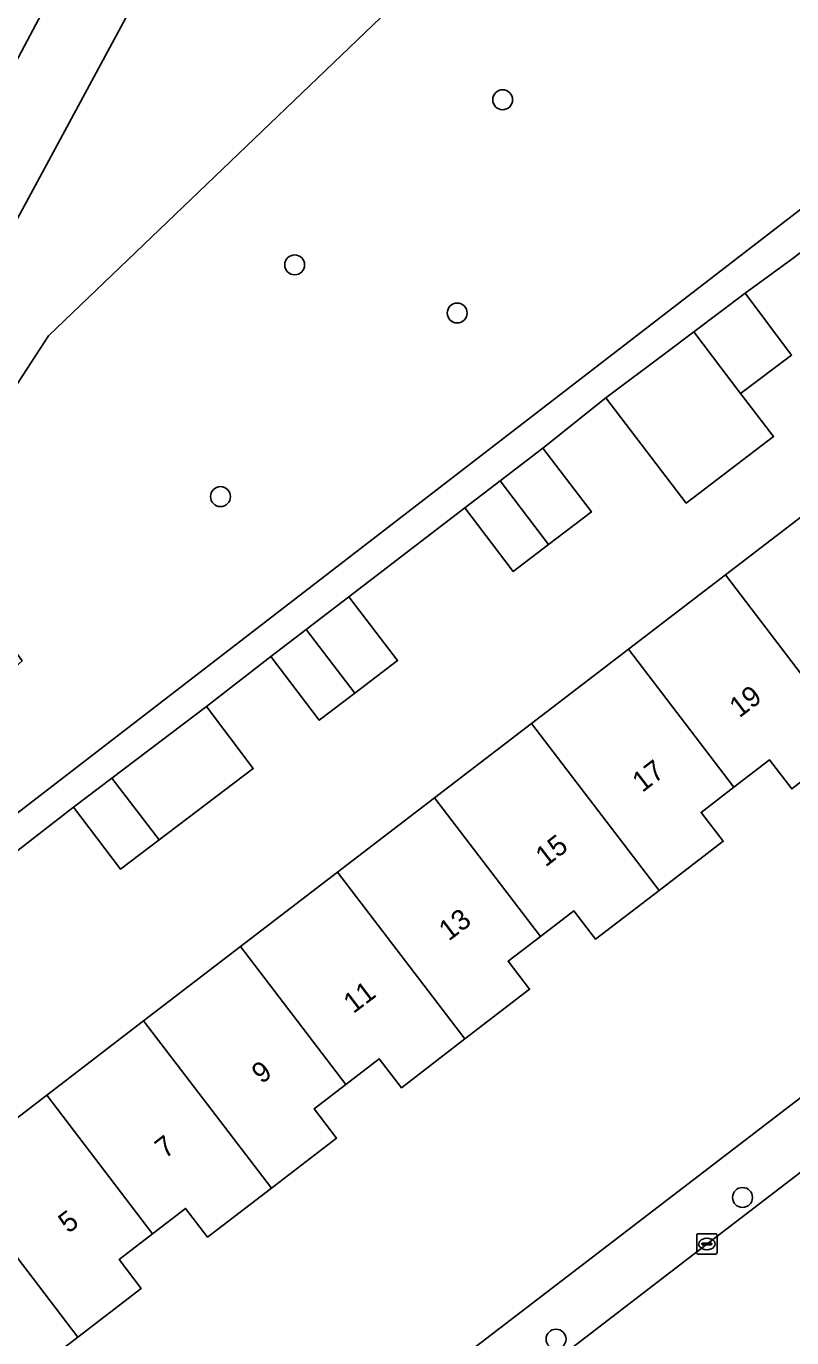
# Model space of a CAD drawing. Extents: x 159352 to 160617, y 385888 to 387323.
# Drawn here: x 159882.4 to 159920, y 387023.5 to 387087.9 of the extents above; entities that cross this region are included whole.
import ezdxf

# ---------------------------------------------------------------- set-up
doc = ezdxf.new("R2010")
doc.units = 0
for name, color, linetype in [('IMGEO_Boom', 7, 'Continuous'), ('IMGEO_Erf', 7, 'Continuous'), ('IMGEO_Groenvoorziening', 7, 'Continuous'), ('IMGEO_Kolk', 7, 'Continuous'), ('IMGEO_Pand', 7, 'Continuous'), ('IMGEO_Pand_nummerreeks', 7, 'Continuous'), ('IMGEO_Rijbaan_lokaal_gesloten', 7, 'Continuous'), ('IMGEO_Voetpad_halfverhard', 7, 'Continuous'), ('IMGEO_Voetpad_open', 7, 'Continuous')]:
    doc.layers.add(name, color=color, linetype=linetype)

msp = doc.modelspace()

# ---------------------------------------------------------------- linework, layer by layer
at = {"layer": 'IMGEO_Boom'}
for centre in [(159905.843, 387084.261), (159895.631, 387076.154), (159903.611, 387073.79), (159891.987, 387064.775), (159917.623, 387030.362), (159908.467, 387023.408)]:
    msp.add_circle(centre, 0.489, dxfattribs=at)
at = {"layer": 'IMGEO_Erf'}
for points in [[(159880.763, 387004.835), (159882.91, 387006.48), (159970.888, 387073.896), (159967.567, 387078.239), (159958.176, 387090.97)], [(159920.049, 387076.436), (159917.76, 387074.757), (159920.036, 387071.723), (159917.529, 387069.843), (159919.146, 387067.726), (159914.862, 387064.455), (159910.916, 387069.622), (159907.821, 387067.15), (159910.206, 387064.023), (159908.101, 387062.418), (159906.363, 387061.093), (159903.979, 387064.22), (159898.297, 387059.85), (159900.682, 387056.723), (159898.577, 387055.118), (159896.839, 387053.793), (159894.455, 387056.92), (159891.296, 387054.463), (159893.596, 387051.421), (159888.971, 387047.925), (159887.07, 387046.489), (159884.771, 387049.531), (159879.249, 387045.25)], [(159878.688, 387031.734), (159883.45, 387035.384), (159888.212, 387039.034), (159892.974, 387042.684), (159897.736, 387046.334), (159902.498, 387049.984), (159907.26, 387053.634), (159912.022, 387057.284), (159916.784, 387060.933), (159921.546, 387064.584)], [(159923.046, 387052.733), (159920.042, 387050.426), (159918.95, 387051.848), (159917.2, 387050.504), (159915.592, 387049.269), (159916.678, 387047.854), (159913.524, 387045.432), (159910.41, 387043.04), (159909.336, 387044.439), (159907.695, 387043.179), (159906.112, 387041.963), (159907.168, 387040.588), (159903.989, 387038.146), (159900.869, 387035.75), (159899.777, 387037.172), (159898.143, 387035.916), (159896.58, 387034.716), (159897.684, 387033.279), (159894.484, 387030.821), (159891.355, 387028.418), (159890.274, 387029.827), (159888.648, 387028.577), (159887.007, 387027.317), (159888.096, 387025.9), (159884.974, 387023.502), (159881.824, 387021.083)]]:
    msp.add_lwpolyline(points, dxfattribs=at)
at = {"layer": 'IMGEO_Groenvoorziening'}
msp.add_lwpolyline([(159928.781, 387155.644), (159928.412, 387155.238), (159913.02, 387138.016), (159907.396, 387131.623), (159905.254, 387128.845), (159898.678, 387117.653), (159866.99, 387058.004), (159855.946, 387037.465), (159855.921, 387036.865), (159856.155, 387036.133), (159859.435, 387031.848), (159859.749, 387032.088), (159949.709, 387101.424)], dxfattribs=at)
for points in [[(159896.539, 387105.343), (159861.685, 387040.809), (159862.42, 387039.053), (159882.243, 387056.704), (159878.599, 387061.68), (159878.846, 387065.12), (159882.048, 387070.372), (159883.535, 387072.664), (159906.471, 387094.652)], [(159883.535, 387072.664), (159882.048, 387070.372), (159878.846, 387065.12), (159878.599, 387061.68), (159882.243, 387056.704), (159862.42, 387039.053), (159861.685, 387040.809), (159896.539, 387105.343), (159906.471, 387094.652)]]:
    msp.add_lwpolyline(points, close=True, dxfattribs=at)
at = {"layer": 'IMGEO_Kolk'}
for p, q in [((159915.373, 387027.653), (159915.373, 387028.505)), ((159915.448, 387028.579), (159916.3, 387028.579)), ((159915.632, 387028.073), (159915.632, 387028.085)), ((159915.675, 387028.122), (159916.073, 387028.122)), ((159915.861, 387028.359), (159915.886, 387028.359)), ((159916.116, 387028.085), (159916.116, 387028.073)), ((159916.374, 387028.505), (159916.374, 387027.653)), ((159916.3, 387027.579), (159915.448, 387027.579)), ((159916.07, 387028.036), (159915.672, 387028.036)), ((159915.884, 387027.799), (159915.859, 387027.799))]:
    msp.add_line(p, q, dxfattribs=at)
for points in [[(159915.373, 387027.653), (159915.373, 387028.505)], [(159915.448, 387028.579), (159916.3, 387028.579)], [(159916.374, 387028.505), (159916.374, 387027.653)], [(159916.3, 387027.579), (159915.448, 387027.579)]]:
    msp.add_lwpolyline(points, dxfattribs=at)
for centre, radius, start, end in [((159915.45, 387028.503), 0.0765, 91.55205, 178.44795), ((159915.45, 387028.503), 0.0765, 91.55205, 178.44795), ((159915.672, 387028.082), 0.0403, 85.87752, 175.75265), ((159916.077, 387028.084), 0.0386, 1.73085, 96.63898), ((159916.298, 387028.503), 0.0765, 1.55205, 88.44795), ((159916.298, 387028.503), 0.0765, 1.55205, 88.44795), ((159915.45, 387027.655), 0.0765, 181.55205, 268.44795), ((159915.45, 387027.655), 0.0765, 181.55205, 268.44795), ((159915.669, 387028.072), 0.0366, 178.93798, 274.71019), ((159916.073, 387028.079), 0.043, 264.86636, 352.45326), ((159916.298, 387027.655), 0.0765, 271.55205, 358.44795), ((159916.298, 387027.655), 0.0765, 271.55205, 358.44795)]:
    msp.add_arc(centre, radius, start, end, dxfattribs=at)
for centre, major_axis, ratio, start_param, end_param in [((159915.86, 387028.079), (-0.387, 0.002), 0.722429, 4.712389, 7.853982), ((159915.885, 387028.079), (-0.39, 0.002), 0.717154, 1.570796, 4.712389)]:
    msp.add_ellipse(centre, major_axis=major_axis, ratio=ratio, start_param=start_param, end_param=end_param, dxfattribs=at)
at = {"layer": 'IMGEO_Pand'}
for points in [[(159920.036, 387071.723), (159917.76, 387074.757), (159915.227, 387072.858), (159917.529, 387069.843)], [(159915.227, 387072.858), (159913.84, 387071.817), (159910.916, 387069.622), (159914.862, 387064.455), (159919.146, 387067.726), (159917.529, 387069.843)], [(159910.206, 387064.023), (159907.821, 387067.15), (159905.714, 387065.543), (159908.101, 387062.418)], [(159903.979, 387064.22), (159906.363, 387061.093), (159908.101, 387062.418), (159905.714, 387065.543)], [(159921.546, 387064.584), (159916.784, 387060.933), (159923.046, 387052.733), (159926.349, 387055.27), (159925.274, 387056.671), (159926.733, 387057.792)], [(159916.784, 387060.933), (159912.022, 387057.284), (159917.2, 387050.504), (159918.95, 387051.848), (159920.042, 387050.426), (159923.046, 387052.733)], [(159900.682, 387056.723), (159898.297, 387059.85), (159896.19, 387058.243), (159898.577, 387055.118)], [(159894.455, 387056.92), (159896.839, 387053.793), (159898.577, 387055.118), (159896.19, 387058.243)], [(159913.524, 387045.432), (159916.678, 387047.854), (159915.592, 387049.269), (159917.2, 387050.504), (159912.022, 387057.284), (159907.26, 387053.634)], [(159886.656, 387050.956), (159888.971, 387047.925), (159893.596, 387051.421), (159891.296, 387054.463)], [(159907.26, 387053.634), (159902.498, 387049.984), (159907.695, 387043.179), (159909.336, 387044.439), (159910.41, 387043.04), (159913.524, 387045.432)], [(159888.971, 387047.925), (159886.656, 387050.956), (159884.771, 387049.531), (159887.07, 387046.489)], [(159903.989, 387038.146), (159907.168, 387040.588), (159906.112, 387041.963), (159907.695, 387043.179), (159902.498, 387049.984), (159897.736, 387046.334)], [(159897.736, 387046.334), (159892.974, 387042.684), (159898.143, 387035.916), (159899.777, 387037.172), (159900.869, 387035.75), (159903.989, 387038.146)], [(159894.484, 387030.821), (159897.684, 387033.279), (159896.58, 387034.716), (159898.143, 387035.916), (159892.974, 387042.684), (159888.212, 387039.034)], [(159888.212, 387039.034), (159883.45, 387035.384), (159888.648, 387028.577), (159890.274, 387029.827), (159891.355, 387028.418), (159894.484, 387030.821)], [(159884.974, 387023.502), (159888.096, 387025.9), (159887.007, 387027.317), (159888.648, 387028.577), (159883.45, 387035.384), (159878.688, 387031.734)], [(159878.688, 387031.734), (159873.926, 387028.084), (159879.156, 387021.236), (159880.76, 387022.468), (159881.824, 387021.083), (159884.974, 387023.502)]]:
    msp.add_lwpolyline(points, close=True, dxfattribs=at)
at = {"layer": 'IMGEO_Rijbaan_lokaal_gesloten'}
msp.add_lwpolyline([(160000, 387090.92), (159991.559, 387084.884), (159981.851, 387078.05), (159978.938, 387075.985), (159977.632, 387075.059), (159974.507, 387072.739), (159974.06, 387072.407), (159971.876, 387070.786), (159963.307, 387064.435), (159951.962, 387055.745), (159916.299, 387028.404), (159884.666, 387004.099), (159889.293, 386997.671), (159892.528, 387000), (159901.518, 387006.9), (159904.405, 387009.116), (159905.568, 387010.008), (159908.717, 387012.425), (159921.064, 387021.901)], dxfattribs=at)
at = {"layer": 'IMGEO_Voetpad_halfverhard'}
msp.add_lwpolyline([(159866.99, 387058.004), (159898.678, 387117.653)], dxfattribs=at)
at = {"layer": 'IMGEO_Voetpad_open'}
for points in [[(159949.709, 387101.424), (159859.749, 387032.088)], [(159879.249, 387045.25), (159884.771, 387049.531), (159886.656, 387050.956), (159891.296, 387054.463), (159894.455, 387056.92), (159896.19, 387058.243), (159898.297, 387059.85), (159903.979, 387064.22), (159905.714, 387065.543), (159907.821, 387067.15), (159910.916, 387069.622), (159913.84, 387071.817), (159915.227, 387072.858), (159917.76, 387074.757), (159920.049, 387076.436), (159924.811, 387080.049), (159929.612, 387083.693), (159932.286, 387085.757), (159934.343, 387087.368), (159936.117, 387088.758)]]:
    msp.add_lwpolyline(points, dxfattribs=at)
msp.add_lwpolyline([(159916.299, 387028.404), (159951.962, 387055.745), (159963.307, 387064.435), (159971.876, 387070.786), (159974.06, 387072.407), (159972.201, 387074.859), (159970.888, 387073.896), (159882.91, 387006.48), (159884.347, 387004.483), (159884.666, 387004.099)], close=True, dxfattribs=at)

# ---------------------------------------------------------------- texts
at = {"layer": 'IMGEO_Pand_nummerreeks'}
for s, rotation, p in [('19', 37.39692, (159917.469, 387053.882)), ('17', 37.62046, (159912.703, 387050.22)), ('15', 37.62046, (159907.951, 387046.558)), ('13', 37.24427, (159903.196, 387042.924)), ('11', 37.24427, (159898.511, 387039.362)), ('9', 37.7015, (159894.01, 387035.907)), ('7', 37.7015, (159889.263, 387032.238)), ('5', 37.72056, (159884.515, 387028.567))]:
    msp.add_text(s, height=1, rotation=rotation, dxfattribs=at).set_placement(p)

doc.saveas('drawing.dxf')
